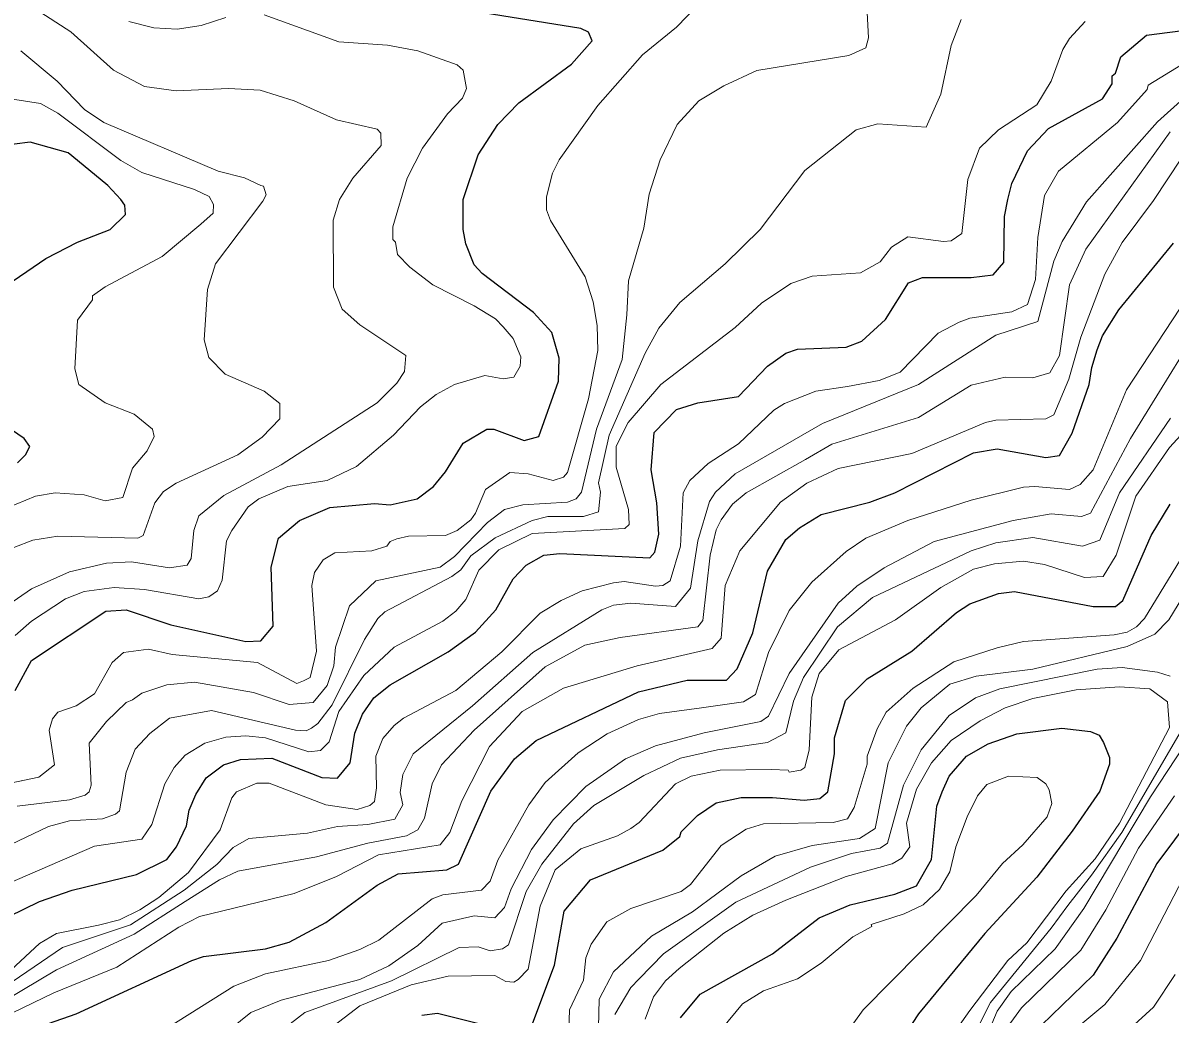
# Model space of a CAD drawing. Extents: x 423 to 448.8, y 7456.3 to 7484.
# Drawn here: x 444.89 to 446.24, y 7476.201 to 7477.368 of the extents above; entities that cross this region are included whole.
import ezdxf

# ---------------------------------------------------------------- set-up
doc = ezdxf.new("R2010")
doc.units = 0
doc.header["$LTSCALE"] = 0.032
doc.layers.add('1', color=7, linetype='Continuous', lineweight=25)
doc.layers.add('2', color=7, linetype='Continuous', lineweight=13)

msp = doc.modelspace()

# ---------------------------------------------------------------- linework, layer by layer
at = {"layer": '1'}
for points in [[(444.8804, 7476.5816), (444.8998, 7476.6171), (444.9872, 7476.6751), (445.0112, 7476.6767), (445.0638, 7476.6589), (445.152, 7476.6395), (445.1697, 7476.6403), (445.1844, 7476.6574), (445.1821, 7476.727), (445.1906, 7476.761), (445.2154, 7476.7818), (445.251, 7476.7973), (445.3035, 7476.802), (445.3221, 7476.8004), (445.3538, 7476.8074), (445.3731, 7476.8221), (445.3871, 7476.8391), (445.4079, 7476.8731), (445.4358, 7476.8894), (445.4443, 7476.8894), (445.4799, 7476.8762), (445.4969, 7476.8809), (445.5201, 7476.9458), (445.5209, 7476.9729), (445.5124, 7477.0031), (445.4907, 7477.027), (445.4304, 7477.0727), (445.4211, 7477.0828), (445.411, 7477.1075), (445.4079, 7477.1245), (445.4079, 7477.1601), (445.4257, 7477.2127), (445.4489, 7477.2483), (445.4737, 7477.2738), (445.5356, 7477.3194), (445.5599, 7477.3468), (445.5555, 7477.357), (445.5464, 7477.3612), (445.4118, 7477.383)], [(444.8549, 7476.3069), (444.9091, 7476.3332), (444.9478, 7476.3464), (445.0236, 7476.365), (445.0591, 7476.3827), (445.0707, 7476.3974), (445.0823, 7476.4222), (445.0854, 7476.4408), (445.0931, 7476.4593), (445.1055, 7476.4787), (445.1257, 7476.4941), (445.1458, 7476.5003), (445.1829, 7476.5019), (445.2417, 7476.4794), (445.2602, 7476.4786), (445.2749, 7476.4965), (445.2803, 7476.5313), (445.2896, 7476.5537), (445.3028, 7476.573), (445.3221, 7476.5885), (445.3902, 7476.6272), (445.4227, 7476.6504), (445.4466, 7476.6766), (445.4667, 7476.713), (445.4822, 7476.7293), (445.5031, 7476.7409), (445.5217, 7476.7432), (445.6276, 7476.7378), (445.6338, 7476.7447), (445.6384, 7476.7656), (445.6361, 7476.8028), (445.6292, 7476.8414), (445.633, 7476.8855), (445.6593, 7476.9126), (445.6841, 7476.9203), (445.732, 7476.9281), (445.7661, 7476.9636), (445.7877, 7476.9791), (445.8017, 7476.9837), (445.8589, 7476.986), (445.8775, 7476.993), (445.9053, 7477.0186), (445.9324, 7477.0619), (445.9486, 7477.068), (446.0059, 7477.068), (446.0321, 7477.0711), (446.0445, 7477.0858), (446.0453, 7477.14), (446.0492, 7477.1601), (446.0538, 7477.1787), (446.0724, 7477.2173), (446.0971, 7477.2436), (446.1605, 7477.2784), (446.1721, 7477.2962), (446.1721, 7477.3055), (446.176, 7477.3086), (446.1822, 7477.3279), (446.2123, 7477.3534), (446.2673, 7477.3604)], [(444.8634, 7477.0541), (444.9168, 7477.0905), (444.9539, 7477.1098), (444.9926, 7477.1245), (445.0104, 7477.1423), (445.0096, 7477.1531), (445.005, 7477.1601), (444.9895, 7477.1763), (444.9539, 7477.2057), (444.9431, 7477.215), (444.8983, 7477.2274), (444.8426, 7477.2204)], [(444.8952, 7476.1809), (444.9524, 7476.201), (445.0885, 7476.2636), (445.1024, 7476.2683), (445.1752, 7476.2776), (445.203, 7476.2853), (445.2463, 7476.3085), (445.3066, 7476.3526), (445.3314, 7476.3657), (445.3886, 7476.3704), (445.4025, 7476.3773), (445.4404, 7476.4632), (445.4683, 7476.5011), (445.4938, 7476.5228), (445.6145, 7476.58), (445.6717, 7476.5939), (445.7181, 7476.5939), (445.7305, 7476.6071), (445.749, 7476.6496), (445.7661, 7476.7223), (445.7877, 7476.7594), (445.804, 7476.7734), (445.8295, 7476.7888), (445.8867, 7476.8035), (445.9161, 7476.8143), (446.0089, 7476.8615), (446.0368, 7476.8662), (446.094, 7476.8561), (446.1102, 7476.8584), (446.125, 7476.8848), (446.1451, 7476.942), (446.1482, 7476.9621), (446.1543, 7476.983), (446.1605, 7476.9992), (446.1798, 7477.0301), (446.2441, 7477.1083)], [(444.8835, 7476.8499), (444.8928, 7476.8592), (444.898, 7476.8692), (444.8913, 7476.8785), (444.8557, 7476.9025)], [(445.4876, 7476.184), (445.5155, 7476.2582), (445.527, 7476.3217), (445.558, 7476.3588), (445.6431, 7476.3936), (445.6632, 7476.4098), (445.6647, 7476.4152), (445.684, 7476.4346), (445.7057, 7476.4493), (445.7351, 7476.4555), (445.7723, 7476.4555), (445.8094, 7476.4524), (445.828, 7476.4547), (445.8372, 7476.4624), (445.845, 7476.5073), (445.845, 7476.5259), (445.8581, 7476.5699), (445.8836, 7476.5954), (445.9362, 7476.628), (445.9888, 7476.6736), (446.0043, 7476.6836), (446.0383, 7476.696), (446.0569, 7476.6983), (446.1497, 7476.6805), (446.176, 7476.6805), (446.1845, 7476.6875), (446.2178, 7476.7641), (446.2402, 7476.8012)], [(445.664, 7476.1964), (445.6872, 7476.2242), (445.7723, 7476.2714), (445.8272, 7476.3139), (445.8635, 7476.3294), (445.9161, 7476.3418), (445.9416, 7476.3518), (445.9594, 7476.3828), (445.9656, 7476.4454), (445.9718, 7476.4624), (445.9803, 7476.481), (446.0004, 7476.5042), (446.026, 7476.5189), (446.06, 7476.5305), (446.1126, 7476.5375), (446.1466, 7476.5336), (446.1566, 7476.5289), (446.162, 7476.5204), (446.169, 7476.5027), (446.169, 7476.4949), (446.1574, 7476.4632), (446.1249, 7476.416), (446.0832, 7476.3619), (446.0221, 7476.2954), (445.9439, 7476.201), (445.8712, 7476.0896)], [(446.2881, 7476.4632), (446.2247, 7476.3781), (446.1775, 7476.2899), (446.1497, 7476.2466), (446.0646, 7476.1639), (446.0507, 7476.1345), (446.0476, 7476.119), (446.0383, 7476.0169), (446.0306, 7475.9721), (446.0058, 7475.9133), (445.9857, 7475.8869), (445.9393, 7475.8467), (445.8481, 7475.7903), (445.7823, 7475.7408), (445.7583, 7475.7207), (445.7374, 7475.7168), (445.6925, 7475.6751), (445.6192, 7475.624), (445.5139, 7475.5907), (445.4954, 7475.59), (445.4768, 7475.5969), (445.4428, 7475.6201), (445.4242, 7475.6279), (445.3314, 7475.6348)], [(445.3592, 7476.1995), (445.3778, 7476.2017), (445.4799, 7476.1763)]]:
    msp.add_lwpolyline(points, dxfattribs=at)
at = {"layer": '2'}
for points in [[(445.5951, 7476.9714), (445.6006, 7477.024), (445.6028, 7477.0642), (445.6207, 7477.1261), (445.6268, 7477.1663), (445.64, 7477.2065), (445.6601, 7477.2483), (445.6856, 7477.2761), (445.715, 7477.2939), (445.7537, 7477.3117), (445.862, 7477.3295), (445.8821, 7477.3387), (445.8852, 7477.3504), (445.8821, 7477.4107)], [(444.8673, 7476.4709), (444.9083, 7476.4795), (444.9268, 7476.4941), (444.9207, 7476.5351), (444.9246, 7476.5483), (444.9307, 7476.556), (444.9524, 7476.5637), (444.974, 7476.5777), (444.9949, 7476.6148), (445.0081, 7476.6264), (445.0375, 7476.6303), (445.0653, 7476.6241), (445.1659, 7476.6148), (445.2123, 7476.59), (445.22, 7476.5931), (445.2277, 7476.597), (445.2355, 7476.6279), (445.23, 7476.7053), (445.2331, 7476.7208), (445.2432, 7476.7355), (445.2571, 7476.744), (445.3005, 7476.7463), (445.3182, 7476.7517), (445.3221, 7476.7571), (445.3298, 7476.7602), (445.3438, 7476.7633), (445.3871, 7476.7641), (445.401, 7476.7702), (445.4172, 7476.7826), (445.4226, 7476.7904), (445.4342, 7476.8182), (445.4628, 7476.8383), (445.4845, 7476.8368), (445.5139, 7476.8291), (445.5263, 7476.8329), (445.5309, 7476.8383), (445.5557, 7476.925), (445.5665, 7476.9822), (445.5657, 7477.0116), (445.5611, 7477.0394), (445.5518, 7477.0688), (445.5108, 7477.1353), (445.5062, 7477.1477), (445.5062, 7477.1632), (445.5131, 7477.191), (445.5209, 7477.2065), (445.5665, 7477.2707), (445.6191, 7477.3302), (445.6593, 7477.3627), (445.6848, 7477.389)], [(444.8719, 7476.6821), (444.8998, 7476.7014), (444.9447, 7476.7215), (444.988, 7476.7316), (445.0174, 7476.7331), (445.0622, 7476.7262), (445.0831, 7476.7293), (445.0877, 7476.737), (445.0908, 7476.7703), (445.097, 7476.7873), (445.1264, 7476.8112), (445.1937, 7476.8476), (445.3066, 7476.9203), (445.3298, 7476.9435), (445.3391, 7476.9575), (445.3407, 7476.976), (445.2865, 7477.0124), (445.2656, 7477.0309), (445.2555, 7477.0565), (445.2548, 7477.1354), (445.2625, 7477.1601), (445.278, 7477.1849), (445.3113, 7477.2235), (445.3112, 7477.2382), (445.3066, 7477.2428), (445.2587, 7477.2537), (445.2092, 7477.2761), (445.169, 7477.2885), (445.1318, 7477.2908), (445.07, 7477.2877), (445.0328, 7477.2931), (444.9965, 7477.3124), (444.9462, 7477.3573), (444.8921, 7477.3921)], [(445.0143, 7477.3697), (445.0437, 7477.3619), (445.0715, 7477.3604), (445.0994, 7477.365), (445.1287, 7477.3743)], [(445.1736, 7477.3774), (445.2618, 7477.3457), (445.319, 7477.3418), (445.3546, 7477.3349), (445.401, 7477.3186), (445.4079, 7477.3124), (445.4118, 7477.2908), (445.4072, 7477.2792), (445.3894, 7477.2606), (445.36, 7477.2204), (445.3422, 7477.1849), (445.3252, 7477.1276), (445.3252, 7477.1129), (445.3283, 7477.1098), (445.3306, 7477.0951), (445.3453, 7477.0804), (445.3724, 7477.0595), (445.4211, 7477.0348), (445.4459, 7477.0193), (445.4551, 7477.01), (445.4667, 7476.9961), (445.476, 7476.9745), (445.4752, 7476.9636), (445.4675, 7476.9505), (445.4551, 7476.9489), (445.4335, 7476.9528), (445.3979, 7476.942), (445.3763, 7476.9304), (445.3577, 7476.9157), (445.326, 7476.8824), (445.2826, 7476.8453), (445.2479, 7476.829), (445.2015, 7476.8221)], [(444.8317, 7476.3797), (444.9199, 7476.4214), (444.9447, 7476.4284), (444.9833, 7476.4307), (444.9988, 7476.4361), (445.0034, 7476.44), (445.0111, 7476.4856), (445.022, 7476.5127), (445.039, 7476.5312), (445.0622, 7476.5491), (445.1117, 7476.5583), (445.2107, 7476.5351), (445.2231, 7476.5343), (445.2293, 7476.5375), (445.237, 7476.5428), (445.2536, 7476.5647), (445.2919, 7476.6419), (445.3074, 7476.6666), (445.3159, 7476.6744), (445.3948, 7476.7161), (445.4052, 7476.7238), (445.4172, 7476.7403), (445.4457, 7476.7613), (445.4892, 7476.7818), (445.5077, 7476.7865), (445.5495, 7476.7865), (445.5673, 7476.7919), (445.5696, 7476.8151), (445.5672, 7476.8262), (445.58, 7476.8825), (445.6222, 7476.9791), (445.6384, 7477.0085), (445.6632, 7477.0386), (445.7166, 7477.0843), (445.7576, 7477.1245), (445.8101, 7477.1941), (445.8705, 7477.2421), (445.896, 7477.249), (445.9532, 7477.2452), (445.9703, 7477.2839), (445.9826, 7477.3411), (445.9942, 7477.372)], [(444.9741, 7476.3982), (445.0297, 7476.4067), (445.0413, 7476.4238), (445.0568, 7476.4717), (445.0676, 7476.491), (445.0808, 7476.5057), (445.104, 7476.5196), (445.1287, 7476.5266), (445.152, 7476.5282), (445.1752, 7476.5258), (445.2262, 7476.5096), (445.2401, 7476.5112), (445.2501, 7476.5212), (445.2617, 7476.5568), (445.2912, 7476.5993), (445.3268, 7476.6326), (445.3839, 7476.6635), (445.3994, 7476.6751), (445.411, 7476.689), (445.4265, 7476.7235), (445.4498, 7476.7475), (445.4892, 7476.7664), (445.5982, 7476.7726), (445.6036, 7476.7772), (445.6028, 7476.795), (445.5882, 7476.8445), (445.5882, 7476.8693), (445.6021, 7476.8971), (445.6408, 7476.942), (445.7282, 7477.0092), (445.7591, 7477.0379), (445.7939, 7477.0611), (445.8187, 7477.0696), (445.8759, 7477.0735), (445.8991, 7477.0866), (445.9122, 7477.1036), (445.9316, 7477.116), (445.9734, 7477.1106), (445.9826, 7477.1114), (445.995, 7477.1198), (446.002, 7477.1833), (446.0159, 7477.2204), (446.0383, 7477.2421), (446.0832, 7477.2714), (446.1002, 7477.2993), (446.1141, 7477.3365), (446.1218, 7477.3496), (446.1404, 7477.3697)], [(444.8789, 7476.7501), (444.9013, 7476.7586), (444.9307, 7476.7633), (445.0251, 7476.761), (445.0312, 7476.7641), (445.0452, 7476.8027), (445.0552, 7476.8159), (445.07, 7476.8259), (445.1427, 7476.8592), (445.1713, 7476.8801), (445.1922, 7476.9017), (445.1922, 7476.9195), (445.1736, 7476.9342), (445.128, 7476.9544), (445.1086, 7476.9737), (445.1032, 7476.9946), (445.107, 7477.0541), (445.1163, 7477.0843), (445.172, 7477.1578), (445.1759, 7477.1655), (445.1728, 7477.1756), (445.1697, 7477.1763), (445.1504, 7477.1856), (445.1195, 7477.1933), (444.9848, 7477.2506), (444.9624, 7477.266), (444.9299, 7477.2993), (444.8874, 7477.3349)], [(446.2549, 7477.3194), (446.2146, 7477.2947), (446.2131, 7477.2893), (446.1783, 7477.2506), (446.1087, 7477.1933), (446.0925, 7477.1647), (446.0847, 7477.1152), (446.0816, 7477.0657), (446.0724, 7477.0363), (446.0538, 7477.0278), (446.0043, 7477.0201), (445.9919, 7477.0154), (445.9672, 7477.0023), (445.9223, 7476.9567), (445.8976, 7476.9466), (445.8604, 7476.9396), (445.8233, 7476.9342), (445.7862, 7476.9195), (445.7738, 7476.9118), (445.732, 7476.8723), (445.6965, 7476.8492), (445.6748, 7476.8291), (445.667, 7476.8143), (445.664, 7476.7517), (445.6516, 7476.7107), (445.6431, 7476.7053), (445.6346, 7476.7045), (445.5975, 7476.7099), (445.5851, 7476.7084), (445.548, 7476.6991), (445.5232, 7476.6875), (445.4985, 7476.6728), (445.4536, 7476.6272), (445.3995, 7476.5815), (445.3376, 7476.549), (445.3267, 7476.5405), (445.3136, 7476.5251), (445.3051, 7476.5042), (445.3058, 7476.4671), (445.3035, 7476.4508), (445.2981, 7476.4462), (445.2834, 7476.4415), (445.2463, 7476.447), (445.1797, 7476.4725), (445.1651, 7476.4725), (445.1411, 7476.4624), (445.1357, 7476.4554), (445.1218, 7476.4176), (445.0846, 7476.3673), (445.0498, 7476.3379)], [(445.114, 7477.1539), (445.109, 7477.1633), (445.0916, 7477.1717), (445.0297, 7477.1918), (445.005, 7477.2057), (444.9307, 7477.2614), (444.9106, 7477.273), (444.807, 7477.2892)], [(444.8605, 7476.2275), (444.9364, 7476.2791), (445.0165, 7476.3059), (445.0795, 7476.3464), (445.1179, 7476.3766), (445.1372, 7476.3967), (445.1558, 7476.4075), (445.2247, 7476.4137), (445.2602, 7476.4214), (445.2958, 7476.4237), (445.3275, 7476.43), (445.3368, 7476.447), (445.3337, 7476.4616), (445.3368, 7476.4826), (445.3491, 7476.5073), (445.4188, 7476.5637), (445.4899, 7476.6264), (445.5711, 7476.6767), (445.5851, 7476.6821), (445.6052, 7476.6844), (445.6578, 7476.6806), (445.6756, 7476.7022), (445.6841, 7476.7579), (445.698, 7476.8043), (445.705, 7476.8151), (445.7282, 7476.8368), (445.831, 7476.8963), (445.944, 7476.9419), (446.0352, 7477), (446.0847, 7477.0162), (446.1033, 7477.0874), (446.1133, 7477.1106), (446.142, 7477.157), (446.2255, 7477.2514), (446.2565, 7477.2792)], [(446.2402, 7477.2397), (446.1412, 7477.1013), (446.1219, 7477.0596), (446.1102, 7476.976), (446.0986, 7476.9559), (446.0786, 7476.9497), (446.0461, 7476.9505), (446.0059, 7476.9412), (445.944, 7476.9033), (445.8419, 7476.8716), (445.8109, 7476.8538), (445.7413, 7476.8143), (445.7251, 7476.8012), (445.7119, 7476.7827), (445.7057, 7476.771), (445.6988, 7476.7409), (445.6903, 7476.6643), (445.6841, 7476.6566), (445.5928, 7476.6442), (445.5511, 7476.6349), (445.5046, 7476.6094), (445.4211, 7476.5351), (445.3824, 7476.4941), (445.3716, 7476.4717), (445.3623, 7476.4315), (445.3545, 7476.4176), (445.3414, 7476.4106), (445.2958, 7476.4021), (445.2355, 7476.3859), (445.1427, 7476.3688), (445.121, 7476.3588), (445.0808, 7476.3333), (445.0205, 7476.2946), (444.9292, 7476.2528)], [(444.8766, 7476.2018), (444.9261, 7476.2258), (445.0004, 7476.2559), (445.0731, 7476.3031), (445.0978, 7476.3155), (445.2092, 7476.3425), (445.2587, 7476.3626), (445.3082, 7476.3882), (445.3809, 7476.3998), (445.3925, 7476.4145), (445.4064, 7476.4516), (445.4389, 7476.5158), (445.4776, 7476.5568), (445.5263, 7476.5846), (445.6129, 7476.6109), (445.7011, 7476.631), (445.7119, 7476.6434), (445.7165, 7476.7053), (445.7336, 7476.7463), (445.7815, 7476.8035), (445.8125, 7476.8259), (445.8496, 7476.843), (445.9362, 7476.8608), (446.0229, 7476.8971), (446.0352, 7476.9002), (446.094, 7476.9018), (446.1033, 7476.9064), (446.1211, 7476.9482), (446.135, 7476.9977), (446.1636, 7477.0719), (446.1837, 7477.1091), (446.2208, 7477.1586), (446.2696, 7477.2328)], [(444.8704, 7476.7965), (444.9044, 7476.8105), (444.9276, 7476.8143), (444.9617, 7476.812), (444.9864, 7476.8051), (445.0073, 7476.809), (445.0189, 7476.8437), (445.0359, 7476.8638), (445.0444, 7476.8809), (445.0421, 7476.8894), (445.0205, 7476.9071), (444.9864, 7476.9203), (444.9555, 7476.9419), (444.9508, 7476.9606), (444.9539, 7477.0178), (444.9717, 7477.0417), (444.9717, 7477.0464), (444.9864, 7477.0572), (445.0537, 7477.0928), (445.0993, 7477.1307), (445.1135, 7477.1439), (445.114, 7477.1539)], [(445.0313, 7476.1662), (445.138, 7476.2335), (445.1752, 7476.2482), (445.2494, 7476.2636), (445.2865, 7476.2768), (445.3089, 7476.2876), (445.3716, 7476.3363), (445.384, 7476.341), (445.4296, 7476.3464), (445.4396, 7476.3573), (445.4489, 7476.382), (445.4853, 7476.4469), (445.5046, 7476.4732), (445.5433, 7476.5081), (445.5774, 7476.5305), (445.6145, 7476.5475), (445.6392, 7476.5545), (445.6887, 7476.5614), (445.7382, 7476.5684), (445.7521, 7476.5769), (445.7676, 7476.6264), (445.7916, 7476.6759), (445.8186, 7476.7091), (445.8588, 7476.7455), (445.8821, 7476.761), (445.9316, 7476.7818), (446.0059, 7476.8059), (446.0677, 7476.8213), (446.081, 7476.822), (446.1217, 7476.8182), (446.1342, 7476.8244), (446.1497, 7476.8414), (446.1891, 7476.9358), (446.2611, 7477.0456)], [(445.1195, 7476.1716), (445.1581, 7476.2026), (445.1937, 7476.2172), (445.2865, 7476.2412), (445.3206, 7476.2574), (445.3546, 7476.2814), (445.3832, 7476.3077), (445.4211, 7476.3162), (445.4451, 7476.3139), (445.4567, 7476.3263), (445.4644, 7476.348), (445.4884, 7476.3944), (445.5139, 7476.4292), (445.5526, 7476.4686), (445.599, 7476.5011), (445.6346, 7476.5166), (445.6918, 7476.532), (445.7583, 7476.5452), (445.7676, 7476.5514), (445.7916, 7476.6017), (445.8496, 7476.6844), (445.8713, 7476.7045), (445.9038, 7476.7262), (445.9625, 7476.7571), (446.0554, 7476.7819), (446.1002, 7476.7896), (446.1358, 7476.7865), (446.1466, 7476.7904), (446.1938, 7476.8786), (446.299, 7477.0495)], [(444.8828, 7476.4454), (444.9447, 7476.4531), (444.9632, 7476.4586), (444.9679, 7476.4624), (444.9702, 7476.4702), (444.9679, 7476.5196), (444.988, 7476.5452), (445.0112, 7476.5676), (445.0189, 7476.5707), (445.0297, 7476.5785), (445.0591, 7476.5885), (445.0916, 7476.5916), (445.1612, 7476.5792), (445.203, 7476.5653), (445.2316, 7476.5676), (445.2479, 7476.5877), (445.2556, 7476.6109), (445.2579, 7476.6326), (445.2741, 7476.6813), (445.3051, 7476.7107), (445.3808, 7476.7269), (445.3979, 7476.7393), (445.4365, 7476.7795), (445.4567, 7476.795), (445.4784, 7476.8004), (445.5309, 7476.8035), (445.541, 7476.8074), (445.5472, 7476.8151), (445.5649, 7476.8894), (445.5951, 7476.9714)], [(445.2563, 7476.187), (445.2865, 7476.2103), (445.3469, 7476.235), (445.3902, 7476.2451), (445.4451, 7476.2459), (445.4582, 7476.2389), (445.4675, 7476.2381), (445.4729, 7476.2412), (445.4845, 7476.2536), (445.4985, 7476.3279), (445.5162, 7476.3704), (445.5464, 7476.3951), (445.5897, 7476.4106), (445.6052, 7476.4191), (445.6152, 7476.4261), (445.6578, 7476.4717), (445.6764, 7476.481), (445.7104, 7476.4879), (445.7707, 7476.4887), (445.7908, 7476.4879), (445.7916, 7476.4856), (445.8055, 7476.4879), (445.8101, 7476.491), (445.8155, 7476.5119), (445.8186, 7476.5738), (445.8271, 7476.6016), (445.8504, 7476.6295), (445.9169, 7476.665), (445.9702, 7476.703), (446.0089, 7476.7246), (446.0337, 7476.7308), (446.0677, 7476.7339), (446.0925, 7476.73), (446.1396, 7476.7146), (446.1613, 7476.7161), (446.1768, 7476.7409), (446.2, 7476.8105), (446.2394, 7476.8677), (446.3021, 7476.9358)], [(445.1906, 7476.1786), (445.2216, 7476.2026), (445.3237, 7476.2396), (445.4033, 7476.2791), (445.4258, 7476.2799), (445.4397, 7476.2753), (445.4544, 7476.2776), (445.4613, 7476.2822), (445.4822, 7476.3449), (445.5007, 7476.3773), (445.5379, 7476.4245), (445.5619, 7476.4462), (445.6207, 7476.4817), (445.664, 7476.5019), (445.7073, 7476.5119), (445.7661, 7476.5204), (445.7877, 7476.532), (445.797, 7476.5692), (445.8086, 7476.597), (445.8488, 7476.6565), (445.8898, 7476.6913), (446.0059, 7476.7463), (446.0352, 7476.7556), (446.0786, 7476.7617), (446.1373, 7476.7517), (446.1574, 7476.7587), (446.1806, 7476.8143), (446.2409, 7476.9025)], [(445.2015, 7476.8221), (445.1674, 7476.8074), (445.155, 7476.7981), (445.1357, 7476.7703), (445.1295, 7476.7579), (445.1241, 7476.7115), (445.1187, 7476.6991), (445.1086, 7476.6921), (445.097, 7476.6898), (445.0328, 7476.7006), (444.9973, 7476.703), (444.9617, 7476.6983), (444.94, 7476.6898), (444.8998, 7476.6635), (444.8804, 7476.6465)], [(445.5317, 7476.1577), (445.5332, 7476.2057), (445.5495, 7476.2404), (445.5526, 7476.2667), (445.5588, 7476.283), (445.5773, 7476.3093), (445.6052, 7476.3248), (445.6647, 7476.3449), (445.6756, 7476.3534), (445.7119, 7476.399), (445.7413, 7476.4183), (445.7614, 7476.4245), (445.8434, 7476.4261), (445.8604, 7476.4307), (445.8682, 7476.4439), (445.8836, 7476.4949), (445.8836, 7476.5042), (445.8952, 7476.5367), (445.906, 7476.556), (445.9378, 7476.5846), (445.9857, 7476.6156), (446.0368, 7476.6318), (446.0677, 7476.6395), (446.1744, 7476.6473), (446.1899, 7476.6504), (446.2008, 7476.6566), (446.21, 7476.6666), (446.261, 7476.7501)], [(445.8744, 7476.4075), (445.8929, 7476.4191), (445.9084, 7476.4965), (445.93, 7476.5398), (445.947, 7476.5614), (445.9811, 7476.5892), (446.012, 7476.5986), (446.0786, 7476.607), (446.1899, 7476.6334), (446.2224, 7476.6481), (446.2386, 7476.665), (446.285, 7476.7409)], [(446.2402, 7476.5986), (446.2255, 7476.6032), (446.1837, 7476.6086), (446.1544, 7476.607), (446.0399, 7476.5838), (446.0112, 7476.573), (445.9803, 7476.5521), (445.9471, 7476.5119), (445.9262, 7476.4702), (445.9076, 7476.4021), (445.8991, 7476.3959), (445.8651, 7476.3897), (445.8171, 7476.3735), (445.7289, 7476.3325), (445.6439, 7476.2714), (445.6152, 7476.242), (445.6052, 7476.232), (445.5866, 7476.2002)], [(445.8836, 7476.0332), (446.0043, 7476.2049), (446.0492, 7476.2636), (446.0716, 7476.2845), (446.118, 7476.3456), (446.152, 7476.3835), (446.1806, 7476.4253), (446.2394, 7476.5382), (446.2371, 7476.5684), (446.2162, 7476.5838), (446.1807, 7476.5862), (446.1296, 7476.5823), (446.0786, 7476.5723), (446.0461, 7476.5614), (446.0167, 7476.5459), (445.9826, 7476.5227), (445.9594, 7476.4965), (445.9416, 7476.4655), (445.93, 7476.4253), (445.9339, 7476.3975), (445.9246, 7476.3843), (445.913, 7476.3774), (445.8589, 7476.3626), (445.7877, 7476.3348), (445.7491, 7476.317), (445.715, 7476.2961), (445.6624, 7476.2544), (445.6462, 7476.2397), (445.6322, 7476.2211), (445.6222, 7476.1948)], [(446.0028, 7476.1631), (446.0289, 7476.2141), (446.0499, 7476.2403), (446.1004, 7476.302), (446.12, 7476.3285), (446.1476, 7476.3641), (446.1836, 7476.4144), (446.2534, 7476.5343)], [(446.2572, 7476.5173), (446.217, 7476.4563), (446.1388, 7476.3248), (446.1048, 7476.2776), (446.053, 7476.2273), (446.0368, 7476.2041), (446.0089, 7476.1376)], [(445.7127, 7476.1832), (445.7367, 7476.2126), (445.7614, 7476.2281), (445.8016, 7476.242), (445.8295, 7476.2605), (445.8666, 7476.2915), (445.889, 7476.3039), (445.8883, 7476.3062), (445.927, 7476.3186), (445.9494, 7476.3294), (445.9687, 7476.3472), (445.9811, 7476.3681), (445.988, 7476.3975), (446.0012, 7476.4331), (446.0136, 7476.4578), (446.0244, 7476.4709), (446.0499, 7476.481), (446.0839, 7476.4794), (446.094, 7476.4717), (446.0979, 7476.4647), (446.101, 7476.4485), (446.0956, 7476.433), (446.0669, 7476.3998), (446.043, 7476.3781), (446.012, 7476.3402), (445.879, 7476.2056), (445.8202, 7476.1237)], [(446.2456, 7476.4578), (446.203, 7476.3959), (446.1644, 7476.3232), (446.135, 7476.276), (446.0654, 7476.208), (446.0422, 7476.1763)], [(445.5665, 7476.1515), (445.5681, 7476.218), (445.5851, 7476.2505), (445.6299, 7476.2923), (445.6779, 7476.3209), (445.7351, 7476.3634), (445.7753, 7476.3866), (445.8187, 7476.399), (445.8744, 7476.4075)], [(446.2781, 7476.4037), (446.2054, 7476.2636), (446.1636, 7476.2118), (446.1327, 7476.1863)], [(444.8565, 7476.3479), (444.9741, 7476.3982)], [(445.0498, 7476.3379), (445.0274, 7476.3232), (445.0034, 7476.3116), (444.9787, 7476.3054), (444.9292, 7476.2954), (444.9091, 7476.2838), (444.8758, 7476.2528)], [(444.9292, 7476.2528), (444.8472, 7476.2041)], [(446.2464, 7476.2474), (446.2209, 7476.2087), (446.1667, 7476.1592)]]:
    msp.add_lwpolyline(points, dxfattribs=at)

doc.saveas('drawing.dxf')
